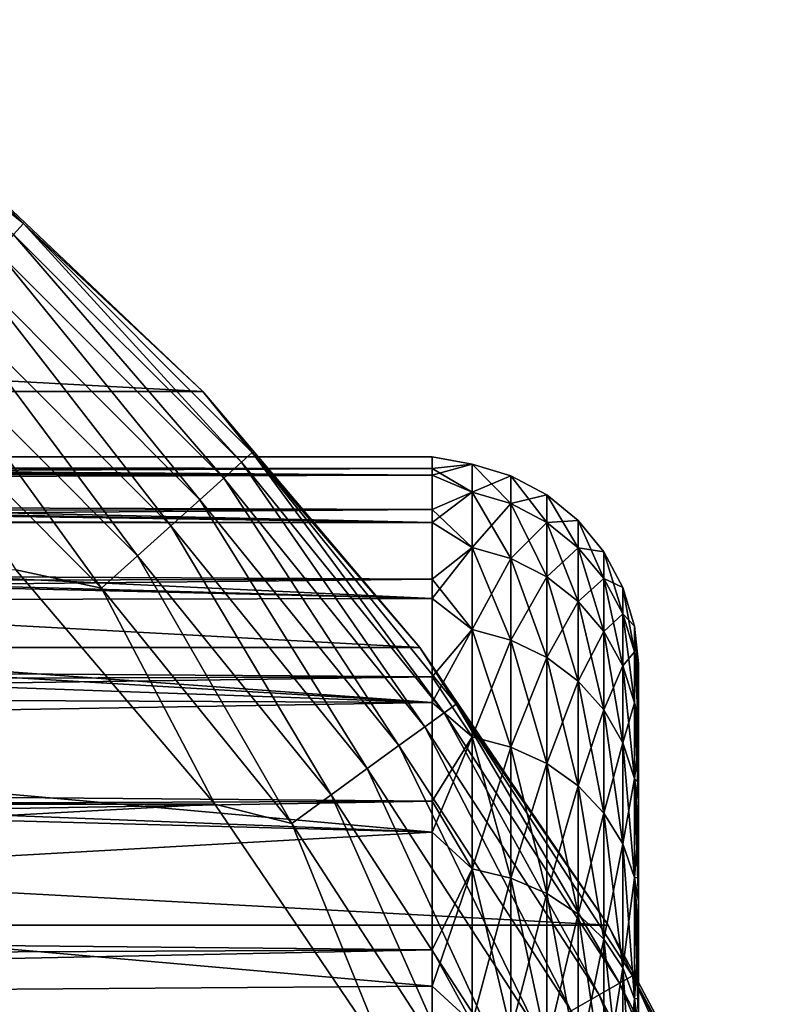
# Model space of a CAD drawing. Header units: metres. Extents: x -139 to 106, y -189 to 40.
# Tile 291 of 291: x 96.51 to 103.86, y 14.7 to 24.23. Entities that reach past the tile are written whole.
import ezdxf

# ---------------------------------------------------------------- set-up
doc = ezdxf.new("R2010")
doc.units = ezdxf.units.M
doc.layers.add('solid_153_ABGANG1_SW0003', color=7, linetype='CONTINUOUS')

msp = doc.modelspace()

# ---------------------------------------------------------------- linework, layer by layer
at = {"layer": 'solid_153_ABGANG1_SW0003'}
for points in [[(96.54216, 22.259071, 3.022786), (95.921585, 22.864862, 2.537949), (94.105659, 24.232111, 3.022786)], [(96.54216, 22.259071, 3.022786), (94.105659, 24.232111, 3.022786), (96.447212, 22.15362, 3.49239)], [(54.72007, 20.630913, -5.962051), (57.07835, 22.864807, -5.962051), (98.27993, 20.630913, -5.962051)], [(57.07835, 22.864807, -5.962051), (95.921646, 22.864807, -5.962051), (98.27993, 20.630913, -5.962051)], [(95.921585, 22.864862, 2.537949), (98.279861, 20.630985, 2.537949), (95.921646, 22.864807, -5.962051)], [(96.54216, 22.259071, 3.022786), (98.279861, 20.630985, 2.537949), (95.921585, 22.864862, 2.537949)], [(98.279861, 20.630985, 2.537949), (98.27993, 20.630913, -5.962051), (95.921646, 22.864807, -5.962051)], [(96.54216, 22.259071, 3.022786), (96.447212, 22.15362, 3.49239), (98.653618, 19.94721, 3.49239)], [(98.759071, 20.042158, 3.022786), (98.279861, 20.630985, 2.537949), (96.54216, 22.259071, 3.022786)], [(98.759071, 20.042158, 3.022786), (96.54216, 22.259071, 3.022786), (98.653618, 19.94721, 3.49239)], [(96.447212, 22.15362, 3.49239), (96.292725, 21.982048, 3.925242), (98.482048, 19.792727, 3.925242)], [(98.653618, 19.94721, 3.49239), (96.447212, 22.15362, 3.49239), (98.482048, 19.792727, 3.925242)], [(96.292725, 21.982048, 3.925242), (96.084656, 21.750963, 4.304675), (98.250961, 19.584656, 4.304675)], [(98.482048, 19.792727, 3.925242), (96.292725, 21.982048, 3.925242), (98.250961, 19.584656, 4.304675)], [(96.084656, 21.750963, 4.304675), (95.831009, 21.469261, 4.616078), (97.969261, 19.331011, 4.616078)], [(98.250961, 19.584656, 4.304675), (96.084656, 21.750963, 4.304675), (97.969261, 19.331011, 4.616078)], [(95.831009, 21.469261, 4.616078), (95.541557, 21.147793, 4.84746), (97.647789, 19.041557, 4.84746)], [(97.969261, 19.331011, 4.616078), (95.831009, 21.469261, 4.616078), (97.647789, 19.041557, 4.84746)], [(95.541557, 21.147793, 4.84746), (95.227448, 20.798933, 4.989913), (97.298935, 18.727444, 4.989913)], [(97.647789, 19.041557, 4.84746), (95.541557, 21.147793, 4.84746), (97.298935, 18.727444, 4.989913)], [(97.298935, 18.727444, 4.989913), (95.227448, 20.798933, 4.989913), (96.469543, 18.906807, 5.037949)], [(52.617207, 18.155224, -5.962051), (54.72007, 20.630913, -5.962051), (100.382797, 18.155224, -5.962051)], [(54.72007, 20.630913, -5.962051), (98.27993, 20.630913, -5.962051), (100.382797, 18.155224, -5.962051)], [(98.279861, 20.630985, 2.537949), (100.38279, 18.15523, 2.537949), (98.27993, 20.630913, -5.962051)], [(98.759071, 20.042158, 3.022786), (100.38279, 18.15523, 2.537949), (98.279861, 20.630985, 2.537949)], [(100.38279, 18.15523, 2.537949), (100.382797, 18.155224, -5.962051), (98.27993, 20.630913, -5.962051)], [(98.759071, 20.042158, 3.022786), (98.653618, 19.94721, 3.49239), (100.61731, 17.522253, 3.49239)], [(100.732109, 17.605659, 3.022786), (100.38279, 18.15523, 2.537949), (98.759071, 20.042158, 3.022786)], [(100.732109, 17.605659, 3.022786), (98.759071, 20.042158, 3.022786), (100.61731, 17.522253, 3.49239)], [(100.499969, 19.998222, 75.796532), (76.500114, 19.999994, 76.063011), (47.66711, 19.964281, 77.257439)], [(100.499969, 19.88669, 78.188629), (100.499969, 19.998222, 75.796532), (47.66711, 19.964281, 77.257439)], [(100.499969, 19.88669, 78.188629), (47.66711, 19.964281, 77.257439), (47.66711, 19.856106, 78.45752)], [(100.499969, 19.998222, 75.796532), (78.08345, 19.988604, 75.387833), (76.500114, 19.999994, 76.063011)], [(100.499969, 19.998222, 75.796532), (100.499969, 19.82305, 73.408249), (78.08345, 19.988604, 75.387833)], [(100.499969, 19.82305, 73.408249), (79.364464, 19.958979, 74.782555), (78.08345, 19.988604, 75.387833)], [(100.499969, 19.82305, 73.408249), (79.483231, 19.95507, 74.723), (79.364464, 19.958979, 74.782555)], [(100.499969, 19.82305, 73.408249), (80.953072, 19.885628, 73.926987), (79.483231, 19.95507, 74.723)], [(98.653618, 19.94721, 3.49239), (98.482048, 19.792727, 3.925242), (100.430534, 17.386549, 3.925242)], [(100.61731, 17.522253, 3.49239), (98.653618, 19.94721, 3.49239), (100.430534, 17.386549, 3.925242)], [(100.88784, 19.928251, 74.902077), (100.499969, 19.82305, 73.408249), (100.499969, 19.998222, 75.796532)], [(100.88784, 19.928251, 77.223457), (100.499969, 19.998222, 75.796532), (100.499969, 19.88669, 78.188629)], [(100.88784, 19.928251, 77.223457), (100.88784, 19.928251, 74.902077), (100.499969, 19.998222, 75.796532)], [(100.88784, 19.928251, 74.902077), (100.88784, 19.658754, 72.596397), (100.499969, 19.82305, 73.408249)], [(100.88784, 19.658754, 79.529137), (100.88784, 19.928251, 77.223457), (100.499969, 19.88669, 78.188629)], [(101.263527, 19.546961, 72.616112), (100.88784, 19.658754, 72.596397), (100.88784, 19.928251, 74.902077)], [(101.263527, 19.814924, 74.908676), (100.88784, 19.928251, 74.902077), (100.88784, 19.928251, 77.223457)], [(101.263527, 19.814924, 74.908676), (101.263527, 19.546961, 72.616112), (100.88784, 19.928251, 74.902077)], [(101.263527, 19.814924, 77.21685), (100.88784, 19.928251, 77.223457), (100.88784, 19.658754, 79.529137)], [(101.263527, 19.814924, 77.21685), (101.263527, 19.814924, 74.908676), (100.88784, 19.928251, 77.223457)], [(100.499969, 19.88669, 78.188629), (47.66711, 19.856106, 78.45752), (47.66711, 19.674839, 79.654495)], [(100.499969, 19.490055, 80.550247), (100.499969, 19.88669, 78.188629), (47.66711, 19.674839, 79.654495)], [(100.499969, 19.82305, 73.408249), (81.516327, 19.846199, 73.587257), (80.953072, 19.885628, 73.926987)], [(100.499969, 19.82305, 73.408249), (82.308556, 19.774704, 73.069298), (81.516327, 19.846199, 73.587257)], [(100.88784, 19.658754, 79.529137), (100.499969, 19.88669, 78.188629), (100.499969, 19.490055, 80.550247)], [(100.499969, 19.82305, 73.408249), (100.499969, 19.363688, 71.058029), (82.308556, 19.774704, 73.069298)], [(100.499969, 19.363688, 71.058029), (83.225182, 19.662283, 72.402931), (82.308556, 19.774704, 73.069298)], [(98.482048, 19.792727, 3.925242), (98.250961, 19.584656, 4.304675), (100.178963, 17.203773, 4.304675)], [(100.430534, 17.386549, 3.925242), (98.482048, 19.792727, 3.925242), (100.178963, 17.203773, 4.304675)], [(100.88784, 19.658754, 72.596397), (100.499969, 19.363688, 71.058029), (100.499969, 19.82305, 73.408249)], [(101.263527, 19.546961, 79.509422), (101.263527, 19.814924, 77.21685), (100.88784, 19.658754, 79.529137)], [(101.609802, 19.365068, 72.648186), (101.263527, 19.546961, 72.616112), (101.263527, 19.814924, 74.908676)], [(101.609802, 19.630537, 74.919418), (101.263527, 19.814924, 74.908676), (101.263527, 19.814924, 77.21685)], [(101.609802, 19.630537, 74.919418), (101.609802, 19.365068, 72.648186), (101.263527, 19.814924, 74.908676)], [(101.609802, 19.630537, 77.206116), (101.263527, 19.814924, 77.21685), (101.263527, 19.546961, 79.509422)], [(101.609802, 19.630537, 77.206116), (101.609802, 19.630537, 74.919418), (101.263527, 19.814924, 77.21685)], [(100.499969, 19.490055, 80.550247), (47.66711, 19.674839, 79.654495), (47.66711, 19.421072, 80.839973)], [(100.499969, 19.363688, 71.058029), (83.587471, 19.607006, 72.1175), (83.225182, 19.662283, 72.402931)], [(100.88784, 19.658754, 72.596397), (100.88784, 19.123409, 70.337593), (100.499969, 19.363688, 71.058029)], [(100.88784, 19.123409, 81.787941), (100.88784, 19.658754, 79.529137), (100.499969, 19.490055, 80.550247)], [(101.263527, 19.014658, 70.370148), (100.88784, 19.123409, 70.337593), (100.88784, 19.658754, 72.596397)], [(101.263527, 19.546961, 72.616112), (101.263527, 19.014658, 70.370148), (100.88784, 19.658754, 72.596397)], [(101.263527, 19.546961, 79.509422), (100.88784, 19.658754, 79.529137), (100.88784, 19.123409, 81.787941)], [(100.499969, 19.363688, 71.058029), (84.720436, 19.382837, 71.132713), (83.587471, 19.607006, 72.1175)], [(98.250961, 19.584656, 4.304675), (97.969261, 19.331011, 4.616078), (99.872292, 16.980965, 4.616078)], [(100.178963, 17.203773, 4.304675), (98.250961, 19.584656, 4.304675), (99.872292, 16.980965, 4.616078)], [(101.263527, 19.014658, 81.755379), (101.263527, 19.546961, 79.509422), (100.88784, 19.123409, 81.787941)], [(101.609802, 19.365068, 79.477348), (101.609802, 19.630537, 77.206116), (101.263527, 19.546961, 79.509422)], [(101.609802, 18.837719, 70.423126), (101.263527, 19.014658, 70.370148), (101.263527, 19.546961, 72.616112)], [(101.609802, 19.365068, 72.648186), (101.609802, 18.837719, 70.423126), (101.263527, 19.546961, 72.616112)], [(101.609802, 19.365068, 79.477348), (101.263527, 19.546961, 79.509422), (101.263527, 19.014658, 81.755379)], [(101.913353, 19.120083, 72.691383), (101.609802, 19.365068, 72.648186), (101.609802, 19.630537, 74.919418)], [(101.913353, 19.382195, 74.933884), (101.609802, 19.630537, 74.919418), (101.609802, 19.630537, 77.206116)], [(101.913353, 19.382195, 74.933884), (101.913353, 19.120083, 72.691383), (101.609802, 19.630537, 74.919418)], [(101.913353, 19.382195, 77.19165), (101.609802, 19.630537, 77.206116), (101.609802, 19.365068, 79.477348)], [(101.913353, 19.382195, 77.19165), (101.913353, 19.382195, 74.933884), (101.609802, 19.630537, 77.206116)], [(100.499969, 19.490055, 80.550247), (47.66711, 19.421072, 80.839973), (47.66711, 19.096302, 82.00676)], [(100.499969, 18.814003, 82.847534), (100.499969, 19.490055, 80.550247), (47.66711, 19.096302, 82.00676)], [(100.88784, 19.123409, 81.787941), (100.499969, 19.490055, 80.550247), (100.499969, 18.814003, 82.847534)], [(100.499969, 19.363688, 71.058029), (84.801598, 19.363285, 71.056473), (84.720436, 19.382837, 71.132713)], [(100.499969, 19.363688, 71.058029), (100.499969, 18.626717, 68.779556), (84.801598, 19.363285, 71.056473)], [(100.499969, 18.626717, 68.779556), (85.926842, 19.031939, 69.91581), (84.801598, 19.363285, 71.056473)], [(100.88784, 19.123409, 70.337593), (100.499969, 18.626717, 68.779556), (100.499969, 19.363688, 71.058029)], [(101.609802, 18.837719, 81.702408), (101.609802, 19.365068, 79.477348), (101.263527, 19.014658, 81.755379)], [(101.913353, 19.120083, 79.434151), (101.913353, 19.382195, 77.19165), (101.609802, 19.365068, 79.477348)], [(101.913353, 18.599405, 70.494469), (101.609802, 18.837719, 70.423126), (101.609802, 19.365068, 72.648186)], [(101.913353, 19.120083, 72.691383), (101.913353, 18.599405, 70.494469), (101.609802, 19.365068, 72.648186)], [(101.913353, 19.120083, 79.434151), (101.609802, 19.365068, 79.477348), (101.609802, 18.837719, 81.702408)], [(102.162476, 18.821436, 72.744041), (101.913353, 19.120083, 72.691383), (101.913353, 19.382195, 74.933884)], [(102.162476, 19.079454, 74.951515), (101.913353, 19.382195, 74.933884), (101.913353, 19.382195, 77.19165)], [(102.162476, 19.079454, 74.951515), (102.162476, 18.821436, 72.744041), (101.913353, 19.382195, 74.933884)], [(102.162476, 19.079454, 77.174019), (101.913353, 19.382195, 77.19165), (101.913353, 19.120083, 79.434151)], [(102.162476, 19.079454, 77.174019), (102.162476, 19.079454, 74.951515), (101.913353, 19.382195, 77.19165)], [(97.969261, 19.331011, 4.616078), (97.647789, 19.041557, 4.84746), (99.522331, 16.7267, 4.84746)], [(99.872292, 16.980965, 4.616078), (97.969261, 19.331011, 4.616078), (99.522331, 16.7267, 4.84746)], [(100.499969, 18.814003, 82.847534), (47.66711, 19.096302, 82.00676), (47.66711, 18.702209, 83.149879)], [(100.88784, 19.123409, 70.337593), (100.88784, 18.329451, 68.156212), (100.499969, 18.626717, 68.779556)], [(100.88784, 18.329451, 83.969322), (100.88784, 19.123409, 81.787941), (100.499969, 18.814003, 82.847534)], [(101.263527, 18.225216, 68.201172), (100.88784, 18.329451, 68.156212), (100.88784, 19.123409, 70.337593)], [(101.263527, 19.014658, 70.370148), (101.263527, 18.225216, 68.201172), (100.88784, 19.123409, 70.337593)], [(101.263527, 19.014658, 81.755379), (100.88784, 19.123409, 81.787941), (100.88784, 18.329451, 83.969322)], [(101.913353, 18.599405, 81.631065), (101.913353, 19.120083, 79.434151), (101.609802, 18.837719, 81.702408)], [(102.162476, 18.308893, 70.581444), (101.913353, 18.599405, 70.494469), (101.913353, 19.120083, 72.691383)], [(102.162476, 18.821436, 72.744041), (102.162476, 18.308893, 70.581444), (101.913353, 19.120083, 72.691383)], [(102.162476, 18.821436, 79.381493), (101.913353, 19.120083, 79.434151), (101.913353, 18.599405, 81.631065)], [(102.162476, 18.821436, 79.381493), (102.162476, 19.079454, 77.174019), (101.913353, 19.120083, 79.434151)], [(102.34758, 18.480631, 72.804131), (102.162476, 18.821436, 72.744041), (102.162476, 19.079454, 74.951515)], [(102.34758, 18.733976, 74.971634), (102.162476, 19.079454, 74.951515), (102.162476, 19.079454, 77.174019)], [(102.34758, 18.733976, 74.971634), (102.34758, 18.480631, 72.804131), (102.162476, 19.079454, 74.951515)], [(102.34758, 18.733976, 77.153893), (102.162476, 19.079454, 77.174019), (102.162476, 18.821436, 79.381493)], [(102.34758, 18.733976, 77.153893), (102.34758, 18.733976, 74.971634), (102.162476, 19.079454, 77.174019)], [(100.499969, 18.626717, 68.779556), (86.100273, 18.969395, 69.725426), (85.926842, 19.031939, 69.91581)], [(97.647789, 19.041557, 4.84746), (97.298935, 18.727444, 4.989913), (99.142548, 16.450773, 4.989913)], [(99.522331, 16.7267, 4.84746), (97.647789, 19.041557, 4.84746), (99.142548, 16.450773, 4.989913)], [(101.263527, 18.225216, 83.924355), (101.263527, 19.014658, 81.755379), (100.88784, 18.329451, 83.969322)], [(101.609802, 18.055624, 68.27433), (101.263527, 18.225216, 68.201172), (101.263527, 19.014658, 70.370148)], [(101.609802, 18.837719, 70.423126), (101.609802, 18.055624, 68.27433), (101.263527, 19.014658, 70.370148)], [(101.609802, 18.837719, 81.702408), (101.263527, 19.014658, 81.755379), (101.263527, 18.225216, 83.924355)], [(98.397179, 16.636209, 5.037949), (96.469543, 18.906807, 5.037949), (54.602837, 16.63623, 5.037949)], [(100.499969, 18.626717, 68.779556), (86.961067, 18.602016, 68.716698), (86.100273, 18.969395, 69.725426)], [(97.298935, 18.727444, 4.989913), (96.469543, 18.906807, 5.037949), (98.397179, 16.636209, 5.037949)], [(100.499969, 18.814003, 82.847534), (47.66711, 18.702209, 83.149879), (47.66711, 18.240488, 84.265472)], [(100.499969, 17.868223, 85.047554), (100.499969, 18.814003, 82.847534), (47.66711, 18.240488, 84.265472)], [(100.88784, 18.329451, 83.969322), (100.499969, 18.814003, 82.847534), (100.499969, 17.868223, 85.047554)], [(101.609802, 18.055624, 83.851204), (101.609802, 18.837719, 81.702408), (101.263527, 18.225216, 83.924355)], [(101.913353, 17.827204, 68.372864), (101.609802, 18.055624, 68.27433), (101.609802, 18.837719, 70.423126)], [(101.913353, 18.599405, 70.494469), (101.913353, 17.827204, 68.372864), (101.609802, 18.837719, 70.423126)], [(101.913353, 18.599405, 81.631065), (101.609802, 18.837719, 81.702408), (101.609802, 18.055624, 83.851204)], [(102.162476, 18.308893, 81.54409), (102.162476, 18.821436, 79.381493), (101.913353, 18.599405, 81.631065)], [(102.34758, 17.977367, 70.680695), (102.162476, 18.308893, 70.581444), (102.162476, 18.821436, 72.744041)], [(102.34758, 18.480631, 72.804131), (102.34758, 17.977367, 70.680695), (102.162476, 18.821436, 72.744041)], [(102.34758, 18.480631, 79.321404), (102.162476, 18.821436, 79.381493), (102.162476, 18.308893, 81.54409)], [(102.34758, 18.480631, 79.321404), (102.34758, 18.733976, 77.153893), (102.162476, 18.821436, 79.381493)], [(99.142548, 16.450773, 4.989913), (97.298935, 18.727444, 4.989913), (98.397179, 16.636209, 5.037949)], [(102.46154, 18.110786, 72.869347), (102.34758, 18.480631, 72.804131), (102.34758, 18.733976, 74.971634)], [(102.46154, 18.359062, 74.993469), (102.34758, 18.733976, 74.971634), (102.34758, 18.733976, 77.153893)], [(102.46154, 18.359062, 74.993469), (102.46154, 18.110786, 72.869347), (102.34758, 18.733976, 74.971634)], [(102.46154, 18.359062, 77.132057), (102.34758, 18.733976, 77.153893), (102.34758, 18.480631, 79.321404)], [(102.46154, 18.359062, 77.132057), (102.46154, 18.359062, 74.993469), (102.34758, 18.733976, 77.153893)], [(100.499969, 18.626717, 68.779556), (100.499969, 17.622705, 66.605492), (86.961067, 18.602016, 68.716698)], [(100.499969, 17.622705, 66.605492), (87.345673, 18.40201, 68.229134), (86.961067, 18.602016, 68.716698)], [(100.88784, 18.329451, 68.156212), (100.499969, 17.622705, 66.605492), (100.499969, 18.626717, 68.779556)], [(101.913353, 17.827204, 83.75267), (101.913353, 18.599405, 81.631065), (101.609802, 18.055624, 83.851204)], [(102.162476, 17.548752, 68.492973), (101.913353, 17.827204, 68.372864), (101.913353, 18.599405, 70.494469)], [(102.162476, 18.308893, 70.581444), (102.162476, 17.548752, 68.492973), (101.913353, 18.599405, 70.494469)], [(102.162476, 18.308893, 81.54409), (101.913353, 18.599405, 81.631065), (101.913353, 17.827204, 83.75267)], [(100.499969, 17.622705, 66.605492), (87.897697, 18.067192, 67.4851), (87.345673, 18.40201, 68.229134)], [(102.34758, 17.977367, 81.444839), (102.34758, 18.480631, 79.321404), (102.162476, 18.308893, 81.54409)], [(102.46154, 17.617596, 70.788406), (102.34758, 17.977367, 70.680695), (102.34758, 18.480631, 72.804131)], [(102.46154, 18.110786, 72.869347), (102.46154, 17.617596, 70.788406), (102.34758, 18.480631, 72.804131)], [(102.46154, 18.110786, 79.256187), (102.34758, 18.480631, 79.321404), (102.34758, 17.977367, 81.444839)], [(102.46154, 18.110786, 79.256187), (102.46154, 18.359062, 77.132057), (102.34758, 18.480631, 79.321404)], [(100.88784, 18.329451, 68.156212), (100.88784, 17.287619, 66.081757), (100.499969, 17.622705, 66.605492)], [(100.88784, 17.287619, 86.043777), (100.88784, 18.329451, 83.969322), (100.499969, 17.868223, 85.047554)], [(101.263527, 17.189308, 66.138512), (100.88784, 17.287619, 66.081757), (100.88784, 18.329451, 68.156212)], [(101.263527, 18.225216, 68.201172), (101.263527, 17.189308, 66.138512), (100.88784, 18.329451, 68.156212)], [(101.263527, 18.225216, 83.924355), (100.88784, 18.329451, 83.969322), (100.88784, 17.287619, 86.043777)], [(102.162476, 17.548752, 83.632561), (102.162476, 18.308893, 81.54409), (101.913353, 17.827204, 83.75267)], [(102.34758, 17.230989, 68.630043), (102.162476, 17.548752, 68.492973), (102.162476, 18.308893, 70.581444)], [(102.34758, 17.977367, 70.680695), (102.34758, 17.230989, 68.630043), (102.162476, 18.308893, 70.581444)], [(102.34758, 17.977367, 81.444839), (102.162476, 18.308893, 81.54409), (102.162476, 17.548752, 83.632561)], [(102.499969, 17.829033, 73.587814), (102.46154, 18.110786, 72.869347), (102.46154, 18.359062, 74.993469)], [(102.499969, 17.998394, 75.822838), (102.46154, 18.359062, 74.993469), (102.46154, 18.359062, 77.132057)], [(102.499969, 17.948534, 74.702644), (102.499969, 17.829033, 73.587814), (102.46154, 18.359062, 74.993469)], [(102.499969, 17.998394, 75.822838), (102.499969, 17.948534, 74.702644), (102.46154, 18.359062, 74.993469)], [(102.499969, 17.888668, 78.0616), (102.46154, 18.359062, 77.132057), (102.46154, 18.110786, 79.256187)], [(102.499969, 17.978411, 76.94397), (102.499969, 17.998394, 75.822838), (102.46154, 18.359062, 77.132057)], [(102.499969, 17.888668, 78.0616), (102.499969, 17.978411, 76.94397), (102.46154, 18.359062, 77.132057)], [(100.499969, 17.868223, 85.047554), (47.66711, 18.240488, 84.265472), (47.66711, 17.712568, 85.350647)], [(101.263527, 17.189308, 85.987015), (101.263527, 18.225216, 83.924355), (100.88784, 17.287619, 86.043777)], [(101.609802, 17.029356, 66.230865), (101.263527, 17.189308, 66.138512), (101.263527, 18.225216, 68.201172)], [(101.609802, 18.055624, 68.27433), (101.609802, 17.029356, 66.230865), (101.263527, 18.225216, 68.201172)], [(101.609802, 18.055624, 83.851204), (101.263527, 18.225216, 83.924355), (101.263527, 17.189308, 85.987015)], [(50.794312, 15.466664, -5.962051), (52.617207, 18.155224, -5.962051), (102.205688, 15.466664, -5.962051)], [(52.617207, 18.155224, -5.962051), (100.382797, 18.155224, -5.962051), (102.205688, 15.466664, -5.962051)], [(100.38279, 18.15523, 2.537949), (102.205711, 15.466619, 2.537949), (100.382797, 18.155224, -5.962051)], [(100.732109, 17.605659, 3.022786), (102.205711, 15.466619, 2.537949), (100.38279, 18.15523, 2.537949)], [(102.205711, 15.466619, 2.537949), (102.205688, 15.466664, -5.962051), (100.382797, 18.155224, -5.962051)], [(100.499969, 17.622705, 66.605492), (88.433159, 17.677376, 66.708084), (87.897697, 18.067192, 67.4851)], [(101.609802, 17.029356, 85.894669), (101.609802, 18.055624, 83.851204), (101.263527, 17.189308, 85.987015)], [(101.913353, 16.813919, 66.355247), (101.609802, 17.029356, 66.230865), (101.609802, 18.055624, 68.27433)], [(101.913353, 17.827204, 68.372864), (101.913353, 16.813919, 66.355247), (101.609802, 18.055624, 68.27433)], [(101.913353, 17.827204, 83.75267), (101.609802, 18.055624, 83.851204), (101.609802, 17.029356, 85.894669)], [(102.46154, 17.617596, 81.337128), (102.46154, 18.110786, 79.256187), (102.34758, 17.977367, 81.444839)], [(102.499969, 17.383194, 71.391113), (102.46154, 17.617596, 70.788406), (102.46154, 18.110786, 72.869347)], [(102.499969, 17.640335, 72.482498), (102.499969, 17.383194, 71.391113), (102.46154, 18.110786, 72.869347)], [(102.499969, 17.829033, 73.587814), (102.499969, 17.640335, 72.482498), (102.46154, 18.110786, 72.869347)], [(102.499969, 17.501534, 80.269447), (102.46154, 18.110786, 79.256187), (102.46154, 17.617596, 81.337128)], [(102.499969, 17.729498, 79.17157), (102.499969, 17.888668, 78.0616), (102.46154, 18.110786, 79.256187)], [(102.499969, 17.501534, 80.269447), (102.499969, 17.729498, 79.17157), (102.46154, 18.110786, 79.256187)], [(102.34758, 17.230989, 83.495491), (102.34758, 17.977367, 81.444839), (102.162476, 17.548752, 83.632561)], [(102.46154, 16.886154, 68.778793), (102.34758, 17.230989, 68.630043), (102.34758, 17.977367, 70.680695)], [(102.46154, 17.617596, 70.788406), (102.46154, 16.886154, 68.778793), (102.34758, 17.977367, 70.680695)], [(102.46154, 17.617596, 81.337128), (102.34758, 17.977367, 81.444839), (102.34758, 17.230989, 83.495491)], [(102.499969, 17.978411, 76.94397), (102.499969, 17.948534, 74.702644), (102.499969, 17.998394, 75.822838)], [(102.499969, 17.888668, 78.0616), (102.499969, 17.948534, 74.702644), (102.499969, 17.978411, 76.94397)], [(102.499969, 17.888668, 78.0616), (102.499969, 17.829033, 73.587814), (102.499969, 17.948534, 74.702644)], [(100.499969, 17.868223, 85.047554), (47.66711, 17.712568, 85.350647), (47.66711, 17.119562, 86.402992)], [(100.499969, 16.666279, 87.118759), (100.499969, 17.868223, 85.047554), (47.66711, 17.119562, 86.402992)], [(100.88784, 17.287619, 86.043777), (100.499969, 17.868223, 85.047554), (100.499969, 16.666279, 87.118759)], [(101.913353, 16.813919, 85.770287), (101.913353, 17.827204, 83.75267), (101.609802, 17.029356, 85.894669)], [(102.162476, 16.551294, 66.506874), (101.913353, 16.813919, 66.355247), (101.913353, 17.827204, 68.372864)], [(102.162476, 17.548752, 68.492973), (102.162476, 16.551294, 66.506874), (101.913353, 17.827204, 68.372864)], [(102.162476, 17.548752, 83.632561), (101.913353, 17.827204, 83.75267), (101.913353, 16.813919, 85.770287)], [(102.499969, 17.729498, 79.17157), (102.499969, 17.829033, 73.587814), (102.499969, 17.888668, 78.0616)], [(102.499969, 17.729498, 79.17157), (102.499969, 17.640335, 72.482498), (102.499969, 17.829033, 73.587814)], [(100.499969, 17.622705, 66.605492), (88.737961, 17.420664, 66.238297), (88.433159, 17.677376, 66.708084)], [(102.499969, 17.501534, 80.269447), (102.499969, 17.640335, 72.482498), (102.499969, 17.729498, 79.17157)], [(102.499969, 17.501534, 80.269447), (102.499969, 17.383194, 71.391113), (102.499969, 17.640335, 72.482498)], [(100.499969, 17.622705, 66.605492), (100.499969, 16.366049, 64.567017), (88.737961, 17.420664, 66.238297)], [(100.88784, 17.287619, 66.081757), (100.499969, 16.366049, 64.567017), (100.499969, 17.622705, 66.605492)], [(100.732109, 17.605659, 3.022786), (100.61731, 17.522253, 3.49239), (102.316772, 14.905318, 3.49239)], [(102.439659, 14.976268, 3.022786), (102.205711, 15.466619, 2.537949), (100.732109, 17.605659, 3.022786)], [(102.439659, 14.976268, 3.022786), (100.732109, 17.605659, 3.022786), (102.316772, 14.905318, 3.49239)], [(102.162476, 16.551294, 85.61866), (102.162476, 17.548752, 83.632561), (101.913353, 16.813919, 85.770287)], [(102.34758, 16.251595, 66.679901), (102.162476, 16.551294, 66.506874), (102.162476, 17.548752, 68.492973)], [(102.34758, 17.230989, 68.630043), (102.34758, 16.251595, 66.679901), (102.162476, 17.548752, 68.492973)], [(102.34758, 17.230989, 83.495491), (102.162476, 17.548752, 83.632561), (102.162476, 16.551294, 85.61866)], [(102.46154, 16.886154, 83.346741), (102.46154, 17.617596, 81.337128), (102.34758, 17.230989, 83.495491)], [(102.499969, 16.667774, 69.266808), (102.46154, 16.886154, 68.778793), (102.46154, 17.617596, 70.788406)], [(102.499969, 17.058588, 70.317825), (102.499969, 16.667774, 69.266808), (102.46154, 17.617596, 70.788406)], [(102.499969, 17.383194, 71.391113), (102.499969, 17.058588, 70.317825), (102.46154, 17.617596, 70.788406)], [(102.499969, 17.205635, 81.351044), (102.46154, 17.617596, 81.337128), (102.46154, 16.886154, 83.346741)], [(102.499969, 17.205635, 81.351044), (102.499969, 17.501534, 80.269447), (102.46154, 17.617596, 81.337128)], [(100.61731, 17.522253, 3.49239), (100.430534, 17.386549, 3.925242), (102.116829, 14.789882, 3.925242)], [(102.316772, 14.905318, 3.49239), (100.61731, 17.522253, 3.49239), (102.116829, 14.789882, 3.925242)], [(102.499969, 17.205635, 81.351044), (102.499969, 17.383194, 71.391113), (102.499969, 17.501534, 80.269447)], [(100.499969, 16.366049, 64.567017), (89.354752, 16.803539, 65.21653), (88.737961, 17.420664, 66.238297)], [(100.430534, 17.386549, 3.925242), (100.178963, 17.203773, 4.304675), (101.847534, 14.634404, 4.304675)], [(102.116829, 14.789882, 3.925242), (100.430534, 17.386549, 3.925242), (101.847534, 14.634404, 4.304675)], [(102.499969, 17.205635, 81.351044), (102.499969, 17.058588, 70.317825), (102.499969, 17.383194, 71.391113)], [(100.88784, 17.287619, 66.081757), (100.88784, 16.012001, 64.142273), (100.499969, 16.366049, 64.567017)], [(100.88784, 16.012001, 87.983261), (100.88784, 17.287619, 86.043777), (100.499969, 16.666279, 87.118759)], [(101.263527, 15.920945, 64.21006), (100.88784, 16.012001, 64.142273), (100.88784, 17.287619, 66.081757)], [(101.263527, 17.189308, 66.138512), (101.263527, 15.920945, 64.21006), (100.88784, 17.287619, 66.081757)], [(101.263527, 17.189308, 85.987015), (100.88784, 17.287619, 86.043777), (100.88784, 16.012001, 87.983261)], [(100.178963, 17.203773, 4.304675), (99.872292, 16.980965, 4.616078), (101.519249, 14.444871, 4.616078)], [(101.847534, 14.634404, 4.304675), (100.178963, 17.203773, 4.304675), (101.519249, 14.444871, 4.616078)], [(101.263527, 15.920945, 87.915474), (101.263527, 17.189308, 85.987015), (100.88784, 16.012001, 87.983261)], [(101.609802, 15.772795, 64.320358), (101.263527, 15.920945, 64.21006), (101.263527, 17.189308, 66.138512)], [(101.609802, 17.029356, 66.230865), (101.609802, 15.772795, 64.320358), (101.263527, 17.189308, 66.138512)], [(101.609802, 17.029356, 85.894669), (101.263527, 17.189308, 85.987015), (101.263527, 15.920945, 87.915474)], [(102.34758, 16.251595, 85.445625), (102.34758, 17.230989, 83.495491), (102.162476, 16.551294, 85.61866)], [(102.46154, 15.926359, 66.867676), (102.34758, 16.251595, 66.679901), (102.34758, 17.230989, 68.630043)], [(102.46154, 16.886154, 68.778793), (102.46154, 15.926359, 66.867676), (102.34758, 17.230989, 68.630043)], [(102.46154, 16.886154, 83.346741), (102.34758, 17.230989, 83.495491), (102.34758, 16.251595, 85.445625)], [(102.499969, 16.842955, 82.412148), (102.499969, 17.205635, 81.351044), (102.46154, 16.886154, 83.346741)], [(102.499969, 16.842955, 82.412148), (102.499969, 17.058588, 70.317825), (102.499969, 17.205635, 81.351044)], [(100.499969, 16.666279, 87.118759), (47.66711, 17.119562, 86.402992), (47.66711, 16.462479, 87.419991)], [(99.872292, 16.980965, 4.616078), (99.522331, 16.7267, 4.84746), (101.144623, 14.228581, 4.84746)], [(101.519249, 14.444871, 4.616078), (99.872292, 16.980965, 4.616078), (101.144623, 14.228581, 4.84746)], [(101.609802, 15.772795, 87.805176), (101.609802, 17.029356, 85.894669), (101.263527, 15.920945, 87.915474)], [(101.913353, 15.573255, 64.46891), (101.609802, 15.772795, 64.320358), (101.609802, 17.029356, 66.230865)], [(101.913353, 16.813919, 66.355247), (101.913353, 15.573255, 64.46891), (101.609802, 17.029356, 66.230865)], [(101.913353, 16.813919, 85.770287), (101.609802, 17.029356, 85.894669), (101.609802, 15.772795, 87.805176)], [(102.499969, 16.842955, 82.412148), (102.499969, 16.667774, 69.266808), (102.499969, 17.058588, 70.317825)], [(102.46154, 15.926359, 85.257851), (102.46154, 16.886154, 83.346741), (102.34758, 16.251595, 85.445625)], [(102.499969, 15.693859, 67.247864), (102.46154, 15.926359, 66.867676), (102.46154, 16.886154, 68.778793)], [(102.499969, 16.212307, 68.242226), (102.499969, 15.693859, 67.247864), (102.46154, 16.886154, 68.778793)], [(102.499969, 16.667774, 69.266808), (102.499969, 16.212307, 68.242226), (102.46154, 16.886154, 68.778793)], [(102.499969, 16.414934, 83.448547), (102.46154, 16.886154, 83.346741), (102.46154, 15.926359, 85.257851)], [(102.499969, 16.414934, 83.448547), (102.499969, 16.842955, 82.412148), (102.46154, 16.886154, 83.346741)], [(100.499969, 16.366049, 64.567017), (89.478188, 16.661114, 64.998993), (89.354752, 16.803539, 65.21653)], [(101.913353, 15.573255, 87.656624), (101.913353, 16.813919, 85.770287), (101.609802, 15.772795, 87.805176)], [(102.162476, 15.330009, 64.650002), (101.913353, 15.573255, 64.46891), (101.913353, 16.813919, 66.355247)], [(102.162476, 16.551294, 66.506874), (102.162476, 15.330009, 64.650002), (101.913353, 16.813919, 66.355247)], [(102.162476, 16.551294, 85.61866), (101.913353, 16.813919, 85.770287), (101.913353, 15.573255, 87.656624)], [(102.499969, 16.414934, 83.448547), (102.499969, 16.667774, 69.266808), (102.499969, 16.842955, 82.412148)], [(99.522331, 16.7267, 4.84746), (99.142548, 16.450773, 4.989913), (100.738083, 13.993863, 4.989913)], [(101.144623, 14.228581, 4.84746), (99.522331, 16.7267, 4.84746), (100.738083, 13.993863, 4.989913)], [(100.499969, 16.666279, 87.118759), (47.66711, 16.462479, 87.419991), (47.66711, 15.744834, 88.395645)], [(100.499969, 15.225397, 89.031464), (100.499969, 16.666279, 87.118759), (47.66711, 15.744834, 88.395645)], [(98.397179, 16.636209, 5.037949), (54.602837, 16.63623, 5.037949), (52.932045, 14.170441, 5.037949)], [(100.06797, 14.170416, 5.037949), (98.397179, 16.636209, 5.037949), (52.932045, 14.170441, 5.037949)], [(100.499969, 16.366049, 64.567017), (90.120529, 15.784488, 63.780678), (89.478188, 16.661114, 64.998993)], [(99.142548, 16.450773, 4.989913), (98.397179, 16.636209, 5.037949), (100.06797, 14.170416, 5.037949)], [(100.88784, 16.012001, 87.983261), (100.499969, 16.666279, 87.118759), (100.499969, 15.225397, 89.031464)], [(102.499969, 16.414934, 83.448547), (102.499969, 16.212307, 68.242226), (102.499969, 16.667774, 69.266808)], [(102.162476, 15.330009, 87.475533), (102.162476, 16.551294, 85.61866), (101.913353, 15.573255, 87.656624)], [(102.34758, 15.052423, 64.856651), (102.162476, 15.330009, 64.650002), (102.162476, 16.551294, 66.506874)], [(102.34758, 16.251595, 66.679901), (102.34758, 15.052423, 64.856651), (102.162476, 16.551294, 66.506874)], [(102.34758, 16.251595, 85.445625), (102.162476, 16.551294, 85.61866), (102.162476, 15.330009, 87.475533)], [(100.738083, 13.993863, 4.989913), (99.142548, 16.450773, 4.989913), (100.06797, 14.170416, 5.037949)], [(102.499969, 15.923137, 84.456421), (102.499969, 16.414934, 83.448547), (102.46154, 15.926359, 85.257851)], [(102.499969, 15.923137, 84.456421), (102.499969, 16.212307, 68.242226), (102.499969, 16.414934, 83.448547)], [(100.499969, 16.366049, 64.567017), (100.499969, 14.874761, 62.693352), (90.120529, 15.784488, 63.780678)], [(100.88784, 16.012001, 64.142273), (100.499969, 14.874761, 62.693352), (100.499969, 16.366049, 64.567017)], [(102.34758, 15.052423, 87.268883), (102.34758, 16.251595, 85.445625), (102.162476, 15.330009, 87.475533)], [(102.46154, 14.751186, 65.080917), (102.34758, 15.052423, 64.856651), (102.34758, 16.251595, 66.679901)], [(102.46154, 15.926359, 66.867676), (102.46154, 14.751186, 65.080917), (102.34758, 16.251595, 66.679901)], [(102.46154, 15.926359, 85.257851), (102.34758, 16.251595, 85.445625), (102.34758, 15.052423, 87.268883)], [(102.499969, 15.923137, 84.456421), (102.499969, 15.693859, 67.247864), (102.499969, 16.212307, 68.242226)], [(100.88784, 16.012001, 64.142273), (100.88784, 14.51985, 62.363995), (100.499969, 14.874761, 62.693352)], [(100.88784, 14.51985, 89.761536), (100.88784, 16.012001, 87.983261), (100.499969, 15.225397, 89.031464)], [(101.263527, 14.437279, 62.441895), (100.88784, 14.51985, 62.363995), (100.88784, 16.012001, 64.142273)], [(101.263527, 15.920945, 64.21006), (101.263527, 14.437279, 62.441895), (100.88784, 16.012001, 64.142273)], [(101.263527, 15.920945, 87.915474), (100.88784, 16.012001, 87.983261), (100.88784, 14.51985, 89.761536)], [(101.263527, 14.437279, 89.68364), (101.263527, 15.920945, 87.915474), (100.88784, 14.51985, 89.761536)], [(101.609802, 14.302934, 62.568645), (101.263527, 14.437279, 62.441895), (101.263527, 15.920945, 64.21006)], [(101.609802, 15.772795, 64.320358), (101.609802, 14.302934, 62.568645), (101.263527, 15.920945, 64.21006)], [(101.609802, 15.772795, 87.805176), (101.263527, 15.920945, 87.915474), (101.263527, 14.437279, 89.68364)], [(102.46154, 14.751186, 87.044617), (102.46154, 15.926359, 85.257851), (102.34758, 15.052423, 87.268883)], [(102.499969, 14.476534, 65.365585), (102.46154, 14.751186, 65.080917), (102.46154, 15.926359, 66.867676)], [(102.499969, 15.114509, 66.287727), (102.499969, 14.476534, 65.365585), (102.46154, 15.926359, 66.867676)], [(102.499969, 15.693859, 67.247864), (102.499969, 15.114509, 66.287727), (102.46154, 15.926359, 66.867676)], [(102.499969, 15.369534, 85.431717), (102.46154, 15.926359, 85.257851), (102.46154, 14.751186, 87.044617)], [(102.499969, 15.369534, 85.431717), (102.499969, 15.923137, 84.456421), (102.46154, 15.926359, 85.257851)], [(102.499969, 15.369534, 85.431717), (102.499969, 15.693859, 67.247864), (102.499969, 15.923137, 84.456421)], [(100.499969, 15.225397, 89.031464), (47.66711, 15.744834, 88.395645), (47.66711, 14.971718, 89.323517)], [(100.499969, 14.874761, 62.693352), (90.660843, 14.802576, 62.613472), (90.120529, 15.784488, 63.780678)], [(101.609802, 14.302934, 89.556885), (101.609802, 15.772795, 87.805176), (101.263527, 14.437279, 89.68364)], [(101.913353, 14.121989, 62.739357), (101.609802, 14.302934, 62.568645), (101.609802, 15.772795, 64.320358)], [(101.913353, 15.573255, 64.46891), (101.913353, 14.121989, 62.739357), (101.609802, 15.772795, 64.320358)], [(101.913353, 15.573255, 87.656624), (101.609802, 15.772795, 87.805176), (101.609802, 14.302934, 89.556885)], [(102.499969, 15.369534, 85.431717), (102.499969, 15.114509, 66.287727), (102.499969, 15.693859, 67.247864)], [(101.913353, 14.121989, 89.386177), (101.913353, 15.573255, 87.656624), (101.609802, 14.302934, 89.556885)], [(102.162476, 13.901411, 62.94746), (101.913353, 14.121989, 62.739357), (101.913353, 15.573255, 64.46891)], [(102.162476, 15.330009, 64.650002), (102.162476, 13.901411, 62.94746), (101.913353, 15.573255, 64.46891)], [(102.162476, 15.330009, 87.475533), (101.913353, 15.573255, 87.656624), (101.913353, 14.121989, 89.386177)], [(49.272755, 12.596712, -5.962051), (50.794312, 15.466664, -5.962051), (103.727242, 12.596712, -5.962051)], [(50.794312, 15.466664, -5.962051), (102.205688, 15.466664, -5.962051), (103.727242, 12.596712, -5.962051)], [(103.727264, 12.596676, 2.537949), (103.727242, 12.596712, -5.962051), (102.205688, 15.466664, -5.962051)], [(102.205711, 15.466619, 2.537949), (103.727264, 12.596676, 2.537949), (102.205688, 15.466664, -5.962051)], [(102.439659, 14.976268, 3.022786), (103.727264, 12.596676, 2.537949), (102.205711, 15.466619, 2.537949)], [(102.499969, 14.756331, 86.370552), (102.499969, 15.369534, 85.431717), (102.46154, 14.751186, 87.044617)], [(102.499969, 14.756331, 86.370552), (102.499969, 15.114509, 66.287727), (102.499969, 15.369534, 85.431717)], [(102.162476, 13.901411, 89.17807), (102.162476, 15.330009, 87.475533), (101.913353, 14.121989, 89.386177)], [(102.34758, 13.649693, 63.184944), (102.162476, 13.901411, 62.94746), (102.162476, 15.330009, 64.650002)], [(102.34758, 15.052423, 64.856651), (102.34758, 13.649693, 63.184944), (102.162476, 15.330009, 64.650002)], [(102.34758, 15.052423, 87.268883), (102.162476, 15.330009, 87.475533), (102.162476, 13.901411, 89.17807)], [(100.499969, 15.225397, 89.031464), (47.66711, 14.971718, 89.323517), (47.66711, 14.14587, 90.201157)], [(100.499969, 13.566239, 90.75824), (100.499969, 15.225397, 89.031464), (47.66711, 14.14587, 90.201157)], [(100.88784, 14.51985, 89.761536), (100.499969, 15.225397, 89.031464), (100.499969, 13.566239, 90.75824)], [(102.499969, 14.756331, 86.370552), (102.499969, 14.476534, 65.365585), (102.499969, 15.114509, 66.287727)], [(102.34758, 13.649693, 88.94059), (102.34758, 15.052423, 87.268883), (102.162476, 13.901411, 89.17807)], [(102.439659, 14.976268, 3.022786), (102.316772, 14.905318, 3.49239), (103.733376, 12.125078, 3.49239)], [(102.46154, 13.376529, 63.442661), (102.34758, 13.649693, 63.184944), (102.34758, 15.052423, 64.856651)], [(102.46154, 14.751186, 65.080917), (102.46154, 13.376529, 63.442661), (102.34758, 15.052423, 64.856651)], [(102.46154, 14.751186, 87.044617), (102.34758, 15.052423, 87.268883), (102.34758, 13.649693, 88.94059)], [(103.863007, 12.182794, 3.022786), (103.727264, 12.596676, 2.537949), (102.439659, 14.976268, 3.022786)], [(103.863007, 12.182794, 3.022786), (102.439659, 14.976268, 3.022786), (103.733376, 12.125078, 3.49239)], [(100.499969, 14.874761, 62.693352), (100.499969, 13.170222, 61.011353), (90.660843, 14.802576, 62.613472)], [(100.88784, 14.51985, 62.363995), (100.499969, 13.170222, 61.011353), (100.499969, 14.874761, 62.693352)], [(102.316772, 14.905318, 3.49239), (102.116829, 14.789882, 3.925242), (103.522461, 12.031174, 3.925242)], [(103.733376, 12.125078, 3.49239), (102.316772, 14.905318, 3.49239), (103.522461, 12.031174, 3.925242)], [(100.499969, 13.170222, 61.011353), (90.792343, 14.516862, 62.305569), (90.660843, 14.802576, 62.613472)], [(102.116829, 14.789882, 3.925242), (101.847534, 14.634404, 4.304675), (103.238388, 11.904696, 4.304675)], [(103.522461, 12.031174, 3.925242), (102.116829, 14.789882, 3.925242), (103.238388, 11.904696, 4.304675)], [(102.46154, 13.376529, 88.682869), (102.46154, 14.751186, 87.044617), (102.34758, 13.649693, 88.94059)], [(102.499969, 14.085772, 87.269493), (102.499969, 14.756331, 86.370552), (102.46154, 14.751186, 87.044617)], [(102.499969, 13.78228, 64.484833), (102.46154, 13.376529, 63.442661), (102.46154, 14.751186, 65.080917)], [(102.499969, 14.476534, 65.365585), (102.499969, 13.78228, 64.484833), (102.46154, 14.751186, 65.080917)], [(102.499969, 14.085772, 87.269493), (102.46154, 14.751186, 87.044617), (102.46154, 13.376529, 88.682869)], [(102.499969, 14.085772, 87.269493), (102.499969, 14.476534, 65.365585), (102.499969, 14.756331, 86.370552)]]:
    msp.add_3dface(points, dxfattribs=at)

doc.saveas('drawing.dxf')
